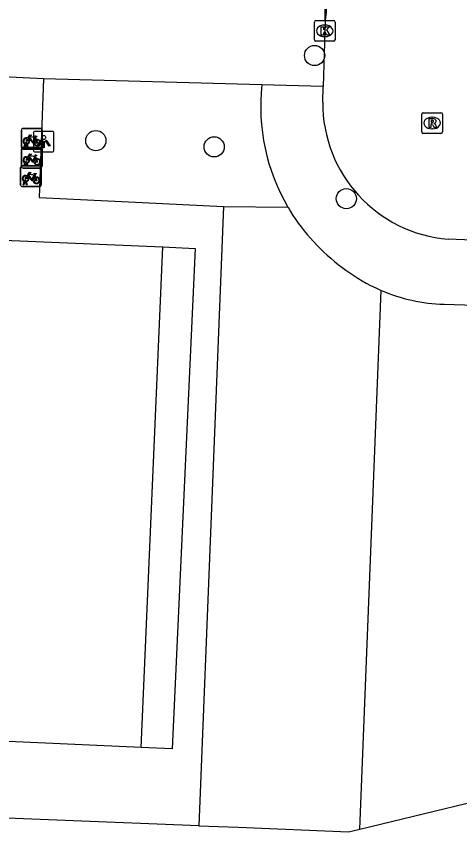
# Model space of a CAD drawing. Extents: x 161355 to 162026, y 386504 to 387459.
# Drawn here: x 161649.04 to 161670.51, y 386535.32 to 386574.78 of the extents above; entities that cross this region are included whole.
import ezdxf

# ---------------------------------------------------------------- set-up
doc = ezdxf.new("R2010")
doc.units = 0
for name, color, linetype in [('IMGEO_Boom', 7, 'Continuous'), ('IMGEO_Fietsenrek', 7, 'Continuous'), ('IMGEO_Groenvoorziening', 7, 'Continuous'), ('IMGEO_Haag', 7, 'Continuous'), ('IMGEO_Hek', 7, 'Continuous'), ('IMGEO_Kolk', 7, 'Continuous'), ('IMGEO_Lichtpunt', 7, 'Continuous'), ('IMGEO_Pand', 7, 'Continuous'), ('IMGEO_Rijbaan_lokaal_open', 7, 'Continuous'), ('IMGEO_Rioolput', 7, 'Continuous'), ('IMGEO_Voetpad_open', 7, 'Continuous')]:
    doc.layers.add(name, color=color, linetype=linetype)

msp = doc.modelspace()

# ---------------------------------------------------------------- linework, layer by layer
at = {"layer": 'IMGEO_Boom'}
for centre in [(161663.488, 386572.878), (161652.895, 386568.761), (161658.624, 386568.459), (161665.024, 386565.954)]:
    msp.add_circle(centre, 0.489, dxfattribs=at)
at = {"layer": 'IMGEO_Fietsenrek'}
for p, q in [((161649.295, 386568.431), (161649.295, 386569.272)), ((161649.295, 386569.272), (161649.295, 386568.431)), ((161649.37, 386569.356), (161650.211, 386569.356)), ((161650.211, 386569.356), (161649.37, 386569.356)), ((161650.295, 386569.281), (161650.295, 386568.44)), ((161650.295, 386568.44), (161650.295, 386569.281)), ((161649.982, 386568.905), (161650.018, 386568.81)), ((161649.365, 386568.436), (161650.206, 386568.436)), ((161650.206, 386568.436), (161649.365, 386568.436)), ((161649.422, 386568.44), (161649.461, 386568.6)), ((161649.456, 386568.44), (161649.422, 386568.44)), ((161649.491, 386568.588), (161649.456, 386568.44)), ((161649.533, 386568.612), (161649.532, 386568.616)), ((161649.574, 386568.44), (161649.54, 386568.582)), ((161649.564, 386568.623), (161649.565, 386568.616)), ((161649.572, 386568.586), (161649.607, 386568.44)), ((161649.607, 386568.44), (161649.574, 386568.44)), ((161649.29, 386567.511), (161649.29, 386568.352)), ((161649.29, 386568.352), (161649.29, 386567.511)), ((161650.22, 386568.356), (161649.379, 386568.356)), ((161649.379, 386568.356), (161650.22, 386568.356)), ((161649.977, 386567.985), (161650.013, 386567.89)), ((161650.29, 386568.361), (161650.29, 386567.52)), ((161650.29, 386567.52), (161650.29, 386568.361)), ((161649.417, 386567.52), (161649.456, 386567.68)), ((161649.486, 386567.668), (161649.451, 386567.52)), ((161649.528, 386567.692), (161649.527, 386567.696)), ((161649.569, 386567.52), (161649.535, 386567.662)), ((161649.559, 386567.703), (161649.56, 386567.696)), ((161649.567, 386567.666), (161649.602, 386567.52)), ((161649.252, 386566.613), (161649.252, 386567.454)), ((161649.252, 386567.454), (161649.252, 386566.613)), ((161649.327, 386567.538), (161650.168, 386567.538)), ((161650.168, 386567.538), (161649.327, 386567.538)), ((161650.215, 386567.436), (161649.374, 386567.436)), ((161649.374, 386567.436), (161650.215, 386567.436)), ((161649.451, 386567.52), (161649.417, 386567.52)), ((161649.602, 386567.52), (161649.569, 386567.52)), ((161650.252, 386567.463), (161650.252, 386566.622)), ((161650.252, 386566.622), (161650.252, 386567.463)), ((161649.49, 386566.794), (161649.489, 386566.798)), ((161649.521, 386566.805), (161649.522, 386566.798)), ((161649.939, 386567.087), (161649.975, 386566.992)), ((161650.177, 386566.538), (161649.336, 386566.538)), ((161649.336, 386566.538), (161650.177, 386566.538)), ((161649.379, 386566.622), (161649.418, 386566.782)), ((161649.413, 386566.622), (161649.379, 386566.622)), ((161649.448, 386566.77), (161649.413, 386566.622)), ((161649.531, 386566.622), (161649.497, 386566.764)), ((161649.529, 386566.768), (161649.564, 386566.622)), ((161649.564, 386566.622), (161649.531, 386566.622))]:
    msp.add_line(p, q, dxfattribs=at)
for points in [[(161649.629, 386568.83), (161649.577, 386568.74), (161649.537, 386568.715), (161649.538, 386568.762), (161649.593, 386568.856)], [(161649.608, 386568.882), (161649.703, 386569.046), (161649.789, 386569.032), (161649.791, 386569.023), (161649.735, 386569.012), (161649.708, 386568.967), (161649.964, 386568.926)], [(161649.904, 386568.638), (161649.854, 386568.638), (161649.663, 386568.889), (161649.644, 386568.857)], [(161649.951, 386568.901), (161649.694, 386568.942), (161649.677, 386568.913), (161649.844, 386568.693), (161649.951, 386568.901)], [(161649.999, 386568.803), (161649.969, 386568.88), (161649.86, 386568.662), (161649.903, 386568.662)], [(161649.933, 386568.662), (161650.053, 386568.661), (161650.009, 386568.775)], [(161650.029, 386568.782), (161650.084, 386568.637), (161649.934, 386568.637)], [(161649.964, 386568.926), (161649.989, 386568.975), (161649.983, 386568.979), (161649.96, 386568.983), (161649.948, 386568.99), (161649.947, 386568.993), (161649.949, 386568.998), (161650.044, 386568.983), (161650.046, 386568.973), (161650.036, 386568.96), (161650.024, 386568.954), (161650.01, 386568.96), (161649.982, 386568.905)], [(161649.603, 386567.962), (161649.698, 386568.126), (161649.784, 386568.112), (161649.786, 386568.103), (161649.73, 386568.092), (161649.703, 386568.047), (161649.959, 386568.006)], [(161649.946, 386567.981), (161649.689, 386568.022), (161649.672, 386567.993), (161649.839, 386567.773), (161649.946, 386567.981)], [(161649.959, 386568.006), (161649.984, 386568.055), (161649.978, 386568.059), (161649.955, 386568.063), (161649.943, 386568.07), (161649.942, 386568.073), (161649.944, 386568.078), (161650.039, 386568.063), (161650.041, 386568.053), (161650.031, 386568.04), (161650.019, 386568.034), (161650.005, 386568.04), (161649.977, 386567.985)], [(161649.624, 386567.91), (161649.572, 386567.82), (161649.532, 386567.795), (161649.533, 386567.842), (161649.588, 386567.936)], [(161649.899, 386567.718), (161649.849, 386567.718), (161649.658, 386567.969), (161649.639, 386567.937)], [(161649.994, 386567.883), (161649.964, 386567.96), (161649.855, 386567.742), (161649.898, 386567.742)], [(161649.928, 386567.742), (161650.048, 386567.741), (161650.004, 386567.855)], [(161650.024, 386567.862), (161650.079, 386567.717), (161649.929, 386567.717)], [(161649.565, 386567.064), (161649.66, 386567.228), (161649.746, 386567.214), (161649.748, 386567.205), (161649.692, 386567.194), (161649.665, 386567.149), (161649.921, 386567.108)], [(161649.586, 386567.012), (161649.534, 386566.922), (161649.494, 386566.897), (161649.495, 386566.944), (161649.55, 386567.038)], [(161649.861, 386566.82), (161649.811, 386566.82), (161649.62, 386567.071), (161649.601, 386567.039)], [(161649.908, 386567.083), (161649.651, 386567.124), (161649.634, 386567.095), (161649.801, 386566.875), (161649.908, 386567.083)], [(161649.956, 386566.985), (161649.926, 386567.062), (161649.817, 386566.844), (161649.86, 386566.844)], [(161649.89, 386566.844), (161650.01, 386566.843), (161649.966, 386566.957)], [(161649.986, 386566.964), (161650.041, 386566.819), (161649.891, 386566.819)], [(161649.921, 386567.108), (161649.946, 386567.157), (161649.94, 386567.161), (161649.917, 386567.165), (161649.905, 386567.172), (161649.904, 386567.175), (161649.906, 386567.18), (161650.001, 386567.165), (161650.003, 386567.155), (161649.993, 386567.142), (161649.981, 386567.136), (161649.967, 386567.142), (161649.939, 386567.087)]]:
    msp.add_lwpolyline(points, dxfattribs=at)
for centre, radius, start, end in [((161649.373, 386569.278), 0.0779, 92.4484, 184.2845), ((161649.373, 386569.278), 0.0779, 92.4484, 184.2845), ((161650.217, 386569.278), 0.0779, 2.4484, 94.2845), ((161650.217, 386569.278), 0.0779, 2.4484, 94.2845), ((161649.535, 386568.741), 0.159, 62.6766, 242.1369), ((161649.535, 386568.741), 0.129, 63.3192, 238.903), ((161649.535, 386568.741), 0.129, 283.6043, 43.4302), ((161649.535, 386568.741), 0.159, 283.5766, 46.6042), ((161650.062, 386568.657), 0.159, 113.3408, 178.3217), ((161650.062, 386568.657), 0.159, 187.0065, 105.7708), ((161650.062, 386568.657), 0.129, 113.923, 177.9556), ((161650.062, 386568.657), 0.129, 188.6715, 104.5883), ((161649.368, 386568.358), 0.0779, 92.4484, 184.2845), ((161649.368, 386568.358), 0.0779, 92.4484, 184.2845), ((161649.373, 386568.434), 0.0779, 182.4484, 274.2845), ((161649.373, 386568.434), 0.0779, 182.4484, 274.2845), ((161649.515, 386568.612), 0.0499, 12.8025, 158.6934), ((161649.535, 386568.741), 0.159, 253.9967, 271.7867), ((161649.515, 386568.612), 0.0174, 12.8025, 163.4502), ((161649.535, 386568.741), 0.129, 253.415, 269.0204), ((161650.212, 386568.358), 0.0779, 2.4484, 94.2845), ((161650.212, 386568.358), 0.0779, 2.4484, 94.2845), ((161650.217, 386568.434), 0.0779, 272.4484, 4.2845), ((161650.217, 386568.434), 0.0779, 272.4484, 4.2845), ((161649.53, 386567.821), 0.159, 62.6766, 242.1369), ((161649.53, 386567.821), 0.129, 63.3192, 238.903), ((161649.51, 386567.692), 0.0499, 12.8025, 158.6934), ((161649.53, 386567.821), 0.159, 253.9967, 271.7867), ((161649.51, 386567.692), 0.0174, 12.8025, 163.4502), ((161649.53, 386567.821), 0.129, 253.415, 269.0204), ((161649.53, 386567.821), 0.129, 283.6043, 43.4302), ((161649.53, 386567.821), 0.159, 283.5766, 46.6042), ((161650.057, 386567.737), 0.159, 113.3408, 178.3217), ((161650.057, 386567.737), 0.159, 187.0065, 105.7708), ((161650.057, 386567.737), 0.129, 113.923, 177.9556), ((161650.057, 386567.737), 0.129, 188.6715, 104.5883), ((161649.33, 386567.46), 0.0779, 92.4484, 184.2845), ((161649.33, 386567.46), 0.0779, 92.4484, 184.2845), ((161649.368, 386567.514), 0.0779, 182.4484, 274.2845), ((161649.368, 386567.514), 0.0779, 182.4484, 274.2845), ((161650.174, 386567.46), 0.0779, 2.4484, 94.2845), ((161650.174, 386567.46), 0.0779, 2.4484, 94.2845), ((161650.212, 386567.514), 0.0779, 272.4484, 4.2845), ((161650.212, 386567.514), 0.0779, 272.4484, 4.2845), ((161649.492, 386566.923), 0.159, 62.6766, 242.1369), ((161649.492, 386566.923), 0.129, 63.3192, 238.903), ((161649.472, 386566.794), 0.0499, 12.8025, 158.6934), ((161649.472, 386566.794), 0.0174, 12.8025, 163.4502), ((161649.492, 386566.923), 0.129, 253.415, 269.0204), ((161649.492, 386566.923), 0.129, 283.6043, 43.4302), ((161649.492, 386566.923), 0.159, 283.5766, 46.6042), ((161650.019, 386566.839), 0.159, 113.3408, 178.3217), ((161650.019, 386566.839), 0.159, 187.0065, 105.7708), ((161650.019, 386566.839), 0.129, 113.923, 177.9556), ((161650.019, 386566.839), 0.129, 188.6715, 104.5883), ((161649.33, 386566.616), 0.0779, 182.4484, 274.2845), ((161649.33, 386566.616), 0.0779, 182.4484, 274.2845), ((161649.492, 386566.923), 0.159, 253.9967, 271.7867), ((161650.174, 386566.616), 0.0779, 272.4484, 4.2845), ((161650.174, 386566.616), 0.0779, 272.4484, 4.2845)]:
    msp.add_arc(centre, radius, start, end, dxfattribs=at)
at = {"layer": 'IMGEO_Groenvoorziening'}
for points in [[(161665.672, 386535.453), (161666.713, 386561.514)], [(161665.672, 386535.453), (161674.473, 386537.581)], [(161657.889, 386535.61), (161659.785, 386535.535), (161665.135, 386535.323), (161665.672, 386535.453)]]:
    msp.add_lwpolyline(points, dxfattribs=at)
at = {"layer": 'IMGEO_Haag'}
msp.add_lwpolyline([(161659.08, 386565.578), (161662.199, 386565.536)], dxfattribs=at)
at = {"layer": 'IMGEO_Hek'}
for points in [[(161660.933, 386571.465), (161650.358, 386571.749)], [(161665.672, 386535.453), (161666.713, 386561.514)]]:
    msp.add_lwpolyline(points, dxfattribs=at)
for centre, radius, start, end in [((161670.543, 386570.417), 9.667, 173.7785, 210.3279), ((161670.625, 386570.475), 9.766, 210.3767, 221.1352), ((161671.1, 386571.021), 10.484, 221.6739, 242.081)]:
    msp.add_arc(centre, radius, start, end, dxfattribs=at)
at = {"layer": 'IMGEO_Kolk'}
for p, q in [((161663.479, 386573.646), (161663.479, 386574.498)), ((161663.554, 386574.572), (161664.406, 386574.572)), ((161663.967, 386574.352), (161663.992, 386574.352)), ((161664.48, 386574.498), (161664.48, 386573.646)), ((161664.406, 386573.572), (161663.554, 386573.572)), ((161663.99, 386573.792), (161663.965, 386573.792))]:
    msp.add_line(p, q, dxfattribs=at)
for points in [[(161663.479, 386573.646), (161663.479, 386574.498)], [(161663.554, 386574.572), (161664.406, 386574.572)], [(161664.48, 386574.498), (161664.48, 386573.646)], [(161663.8, 386574.272), (161663.923, 386574.272), (161663.923, 386574.121), (161664.053, 386574.272), (161664.217, 386574.272), (161664.071, 386574.121), (161664.224, 386573.872), (161664.072, 386573.872), (161663.987, 386574.036), (161663.923, 386573.969), (161663.923, 386573.872), (161663.8, 386573.872), (161663.8, 386574.272)], [(161664.406, 386573.572), (161663.554, 386573.572)]]:
    msp.add_lwpolyline(points, dxfattribs=at)
for centre, start, end in [((161663.556, 386574.496), 91.552, 178.448), ((161663.556, 386574.496), 91.552, 178.448), ((161664.404, 386574.496), 1.552, 88.448), ((161664.404, 386574.496), 1.552, 88.448), ((161663.556, 386573.648), 181.552, 268.448), ((161663.556, 386573.648), 181.552, 268.448), ((161664.404, 386573.648), 271.552, 358.448), ((161664.404, 386573.648), 271.552, 358.448)]:
    msp.add_arc(centre, 0.0765, start, end, dxfattribs=at)
for centre, major_axis, ratio, start_param, end_param in [((161663.966, 386574.072), (-0.387, 0.002), 0.722429, 4.712389, 7.853982), ((161663.991, 386574.072), (-0.39, 0.002), 0.717154, 1.570796, 4.712389)]:
    msp.add_ellipse(centre, major_axis=major_axis, ratio=ratio, start_param=start_param, end_param=end_param, dxfattribs=at)
at = {"layer": 'IMGEO_Lichtpunt'}
for p, q in [((161650.772, 386569.21), (161649.964, 386569.21)), ((161650.772, 386569.21), (161649.964, 386569.21)), ((161649.87, 386569.115), (161649.87, 386568.308)), ((161649.87, 386569.115), (161649.87, 386568.308)), ((161650.866, 386568.308), (161650.866, 386569.115)), ((161650.866, 386568.308), (161650.866, 386569.115)), ((161649.964, 386568.214), (161650.772, 386568.214)), ((161649.964, 386568.214), (161650.772, 386568.214))]:
    msp.add_line(p, q, dxfattribs=at)
for points in [[(161650.244, 386568.779), (161650.283, 386568.751), (161650.095, 386568.489), (161650.057, 386568.516), (161650.244, 386568.779)], [(161650.456, 386568.751), (161650.494, 386568.778), (161650.681, 386568.516), (161650.642, 386568.488), (161650.456, 386568.751)], [(161650.346, 386568.731), (161650.393, 386568.731), (161650.393, 386568.409), (161650.346, 386568.409), (161650.346, 386568.731)]]:
    msp.add_lwpolyline(points, dxfattribs=at)
msp.add_circle((161650.369, 386568.913), 0.0994, dxfattribs=at)
for centre, start, end in [((161649.964, 386569.115), 90, 180), ((161649.964, 386569.115), 90, 180), ((161650.772, 386569.115), 0, 90), ((161650.772, 386569.115), 0, 90), ((161649.964, 386568.308), 180, 270), ((161649.964, 386568.308), 180, 270), ((161650.772, 386568.308), 270, 0), ((161650.772, 386568.308), 270, 360)]:
    msp.add_arc(centre, 0.0946, start, end, dxfattribs=at)
at = {"layer": 'IMGEO_Pand'}
for points in [[(161643.832, 386567.038), (161645.88, 386564.824), (161646.504, 386564.032), (161656.139, 386563.616)], [(161655.097, 386539.395), (161656.139, 386563.616)], [(161655.097, 386539.395), (161645.433, 386539.836)]]:
    msp.add_lwpolyline(points, dxfattribs=at)
at = {"layer": 'IMGEO_Rijbaan_lokaal_open'}
for points in [[(161664.774, 386592.69), (161664.775, 386592.396), (161664.044, 386574.981), (161664.002, 386574.56)], [(161664.002, 386574.56), (161663.903, 386571.385)], [(161663.879, 386570.626), (161663.903, 386571.385)], [(161784.324, 386559.563), (161782.705, 386559.514), (161749.766, 386560.739), (161669.958, 386563.994)]]:
    msp.add_lwpolyline(points, dxfattribs=at)
for centre, radius, start, end in [((161658.128, 386574.808), 5.879, 357.5861, 87.6902), ((161670.491, 386570.584), 6.612, 179.6398, 265.3779)]:
    msp.add_arc(centre, radius, start, end, dxfattribs=at)
at = {"layer": 'IMGEO_Rioolput'}
for p, q in [((161668.677, 386569.187), (161668.677, 386570.039)), ((161668.752, 386570.113), (161669.604, 386570.113)), ((161669.678, 386570.039), (161669.678, 386569.187)), ((161669.165, 386569.893), (161669.19, 386569.893)), ((161669.188, 386569.333), (161669.163, 386569.333)), ((161669.604, 386569.113), (161668.752, 386569.113))]:
    msp.add_line(p, q, dxfattribs=at)
for points in [[(161668.677, 386569.187), (161668.677, 386570.039)], [(161668.752, 386570.113), (161669.604, 386570.113)], [(161669.678, 386570.039), (161669.678, 386569.187)], [(161669.266, 386569.811), (161669.014, 386569.813), (161669.014, 386569.413)], [(161669.014, 386569.413), (161669.138, 386569.413), (161669.138, 386569.575), (161669.149, 386569.575)], [(161669.192, 386569.732), (161669.138, 386569.732), (161669.138, 386569.651)], [(161669.138, 386569.651), (161669.19, 386569.651)], [(161669.196, 386569.546), (161669.267, 386569.413), (161669.407, 386569.413), (161669.342, 386569.539)], [(161669.604, 386569.113), (161668.752, 386569.113)]]:
    msp.add_lwpolyline(points, dxfattribs=at)
for centre, radius, start, end in [((161668.754, 386570.037), 0.0765, 91.552, 178.448), ((161668.754, 386570.037), 0.0765, 91.552, 178.448), ((161669.602, 386570.037), 0.0765, 1.552, 88.448), ((161669.602, 386570.037), 0.0765, 1.552, 88.448), ((161669.148, 386569.522), 0.0533, 26.0293, 88.6989), ((161669.174, 386569.84), 0.19, 274.7715, 282.9687), ((161669.198, 386569.636), 0.0964, 77.0061, 93.1865), ((161669.212, 386569.693), 0.0378, 276.6634, 79.6772), ((161669.265, 386569.701), 0.109, 350.3612, 89.416), ((161669.263, 386569.701), 0.112, 277.5842, 350.9817), ((161669.247, 386569.486), 0.108, 29.5134, 73.7905), ((161668.754, 386569.189), 0.0765, 181.552, 268.448), ((161668.754, 386569.189), 0.0765, 181.552, 268.448), ((161669.602, 386569.189), 0.0765, 271.552, 358.448), ((161669.602, 386569.189), 0.0765, 271.552, 358.448)]:
    msp.add_arc(centre, radius, start, end, dxfattribs=at)
for centre, major_axis, ratio, start_param, end_param in [((161669.164, 386569.613), (-0.387, 0.002), 0.722429, 4.712389, 7.853982), ((161669.189, 386569.613), (-0.39, 0.002), 0.717154, 1.570796, 4.712389)]:
    msp.add_ellipse(centre, major_axis=major_axis, ratio=ratio, start_param=start_param, end_param=end_param, dxfattribs=at)
at = {"layer": 'IMGEO_Voetpad_open'}
for points in [[(161650.358, 386571.749), (161637.151, 386572.398)], [(161650.358, 386571.749), (161650.151, 386566.007), (161654.158, 386565.815), (161659.08, 386565.578)], [(161660.933, 386571.465), (161650.358, 386571.749)], [(161663.903, 386571.385), (161660.933, 386571.465)], [(161659.08, 386565.578), (161657.889, 386535.61)], [(161656.139, 386563.616), (161657.7, 386563.549), (161656.595, 386539.327), (161655.097, 386539.395)], [(161666.191, 386561.757), (161666.45, 386561.631), (161666.713, 386561.514)], [(161669.755, 386560.841), (161679.06, 386560.549)], [(161657.889, 386535.61), (161625.504, 386536.891), (161620.861, 386537.074), (161620.315, 386537.096), (161620.594, 386542.953), (161619.755, 386542.989)]]:
    msp.add_lwpolyline(points, dxfattribs=at)
for centre, radius, start, end in [((161670.543, 386570.417), 9.667, 173.7785, 210.3279), ((161670.625, 386570.475), 9.766, 210.3767, 221.1352), ((161671.1, 386571.021), 10.484, 221.6739, 242.081), ((161670.041, 386569.345), 8.509, 246.976, 268.0741)]:
    msp.add_arc(centre, radius, start, end, dxfattribs=at)

doc.saveas('drawing.dxf')
